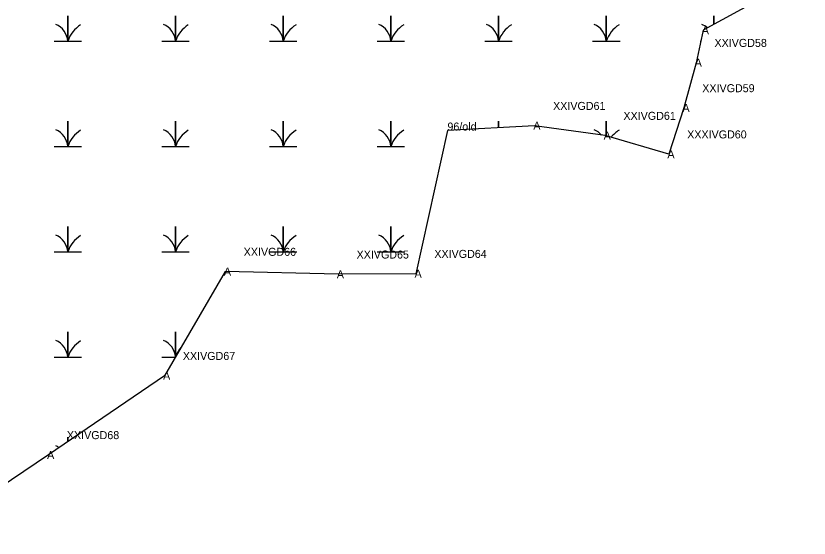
# Model space of a CAD drawing. Extents: x 2072529 to 2268796, y 436423 to 470406.
# Drawn here: x 2263987.2 to 2264482.6, y 442373.7 to 442700 of the extents above; entities that cross this region are included whole.
import ezdxf

# ---------------------------------------------------------------- set-up
doc = ezdxf.new("R2010")
doc.units = 0
for name, color, linetype in [('Exist Environmental Wetland Boundary Cogo Comment', 7, 'Continuous'), ('Exist Environmental Wetland Boundary Cogo Point CELL', 7, 'Continuous'), ('Old_Level_20', 7, 'Continuous')]:
    doc.layers.add(name, color=color, linetype=linetype)

msp = doc.modelspace()

# ---------------------------------------------------------------- linework, layer by layer
at = {"layer": 'Exist Environmental Wetland Boundary Cogo Point CELL'}
for points in [[(2264011.04, 442684.17), (2264019.64, 442684.17), (2264019.64, 442699.95), (2264019.64, 442684.17), (2264028.24, 442684.17)], [(2264078.29, 442684.17), (2264086.89, 442684.17), (2264086.89, 442699.95), (2264086.89, 442684.17), (2264095.49, 442684.17)], [(2264145.54, 442684.17), (2264154.14, 442684.17), (2264154.14, 442699.95), (2264154.14, 442684.17), (2264162.74, 442684.17)], [(2264212.79, 442684.17), (2264221.39, 442684.17), (2264221.39, 442699.95), (2264221.39, 442684.17), (2264229.99, 442684.17)], [(2264280.04, 442684.17), (2264288.64, 442684.17), (2264288.64, 442699.95), (2264288.64, 442684.17), (2264297.24, 442684.17)], [(2264347.29, 442684.17), (2264355.89, 442684.17), (2264355.89, 442699.95), (2264355.89, 442684.17), (2264364.49, 442684.17)], [(2264423.14, 442694.67), (2264423.14, 442699.95), (2264423.14, 442694.67)], [(2264414.54, 442684.17), (2264414.92, 442684.17)], [(2264011.04, 442618.37), (2264019.64, 442618.37), (2264019.64, 442634.15), (2264019.64, 442618.37), (2264028.24, 442618.37)], [(2264078.29, 442618.37), (2264086.89, 442618.37), (2264086.89, 442634.15), (2264086.89, 442618.37), (2264095.49, 442618.37)], [(2264145.54, 442618.37), (2264154.14, 442618.37), (2264154.14, 442634.15), (2264154.14, 442618.37), (2264162.74, 442618.37)], [(2264212.79, 442618.37), (2264221.39, 442618.37), (2264221.39, 442634.15), (2264221.39, 442618.37), (2264229.99, 442618.37)], [(2264288.64, 442630.11), (2264288.64, 442634.15), (2264288.64, 442630.11)], [(2264355.89, 442624.96), (2264355.89, 442634.15), (2264355.89, 442624.96)], [(2264011.04, 442552.57), (2264019.64, 442552.57), (2264019.64, 442568.35), (2264019.64, 442552.57), (2264028.24, 442552.57)], [(2264078.29, 442552.57), (2264086.89, 442552.57), (2264086.89, 442568.35), (2264086.89, 442552.57), (2264095.49, 442552.57)], [(2264145.54, 442552.57), (2264154.14, 442552.57), (2264154.14, 442568.35), (2264154.14, 442552.57), (2264162.74, 442552.57)], [(2264212.79, 442552.57), (2264221.39, 442552.57), (2264221.39, 442568.35), (2264221.39, 442552.57), (2264229.99, 442552.57)], [(2264011.04, 442486.77), (2264019.64, 442486.77), (2264019.64, 442502.55), (2264019.64, 442486.77), (2264028.24, 442486.77)], [(2264086.89, 442487.05), (2264086.89, 442502.55), (2264086.89, 442487.05)], [(2264078.29, 442486.77), (2264086.73, 442486.77)], [(2264019.64, 442434.01), (2264019.64, 442436.75), (2264019.64, 442434.01)]]:
    msp.add_lwpolyline(points, dxfattribs=at)
for centre, radius, start, end in [((2264007.37, 442683.28), 12.3, 4.1403, 67.535), ((2264037.88, 442678.11), 19.22, 122.1274, 161.6222), ((2264074.62, 442683.28), 12.3, 4.1403, 67.535), ((2264105.13, 442678.11), 19.22, 122.1274, 161.6222), ((2264141.87, 442683.28), 12.3, 4.1403, 67.535), ((2264172.38, 442678.11), 19.22, 122.1274, 161.6222), ((2264209.12, 442683.28), 12.3, 4.1403, 67.535), ((2264239.63, 442678.11), 19.22, 122.1274, 161.6222), ((2264276.37, 442683.28), 12.3, 4.1403, 67.535), ((2264306.88, 442678.11), 19.22, 122.1274, 161.6222), ((2264343.62, 442683.28), 12.3, 4.1403, 67.535), ((2264374.13, 442678.11), 19.22, 122.1274, 161.6222), ((2264410.87, 442683.28), 12.3, 48.155, 67.535), ((2264007.37, 442617.48), 12.3, 4.1403, 67.535), ((2264037.88, 442612.31), 19.22, 122.1274, 161.6222), ((2264074.62, 442617.48), 12.3, 4.1403, 67.535), ((2264105.13, 442612.31), 19.22, 122.1274, 161.6222), ((2264141.87, 442617.48), 12.3, 4.1403, 67.535), ((2264172.38, 442612.31), 19.22, 122.1274, 161.6222), ((2264209.12, 442617.48), 12.3, 4.1403, 67.535), ((2264239.63, 442612.31), 19.22, 122.1274, 161.6222), ((2264343.62, 442617.48), 12.3, 40.6322, 67.535), ((2264374.13, 442612.31), 19.22, 122.1274, 142.2597), ((2264007.37, 442551.68), 12.3, 4.1403, 67.535), ((2264037.88, 442546.51), 19.22, 122.1274, 161.6222), ((2264074.62, 442551.68), 12.3, 4.1403, 67.535), ((2264105.13, 442546.51), 19.22, 122.1274, 161.6222), ((2264141.87, 442551.68), 12.3, 4.1403, 67.535), ((2264172.38, 442546.51), 19.22, 122.1274, 161.6222), ((2264209.12, 442551.68), 12.3, 4.1403, 67.535), ((2264239.63, 442546.51), 19.22, 122.1274, 161.6222), ((2264007.37, 442485.88), 12.3, 4.1403, 67.535), ((2264037.88, 442480.71), 19.22, 122.1274, 161.6222), ((2264074.62, 442485.88), 12.3, 5.2892, 67.535), ((2264105.13, 442480.71), 19.22, 140.0421, 159.3697), ((2264007.37, 442420.08), 12.3, 56.2224, 67.535)]:
    msp.add_arc(centre, radius, start, end, dxfattribs=at)
at = {"layer": 'Old_Level_20'}
msp.add_line((2264256.71, 442628.32), (2264256.71, 442628.32), dxfattribs=at)
msp.add_line((2264256.71, 442628.32), (2264256.71, 442628.32), dxfattribs=at)
msp.add_lwpolyline([(2264482.6, 442710.08), (2264463.87, 442716.97), (2264416.41, 442690.98), (2264411.99, 442670.74), (2264404.35, 442642.44), (2264394.93, 442613.58), (2264355.12, 442625.18), (2264311.19, 442631.38), (2264256.71, 442628.32), (2264237.03, 442538.93), (2264188.47, 442538.55), (2264117.97, 442540.24), (2264079.97, 442475.21), (2264007.54, 442425.75), (2263930.27, 442373.75)], dxfattribs=at)

# ---------------------------------------------------------------- texts
at = {"layer": 'Exist Environmental Wetland Boundary Cogo Comment'}
for s, p in [('XXIVGD58 ', (2264423.5, 442680.58)), ('XXIVGD59 ', (2264415.85, 442652.28)), ('XXIVGD61 ', (2264322.7, 442641.22)), ('XXIVGD61 ', (2264366.63, 442635.03)), ('96/old', (2264256.71, 442628.32)), ('XXXIVGD60 ', (2264406.44, 442623.43)), ('XXIVGD66 ', (2264129.48, 442550.09)), ('XXIVGD65 ', (2264199.98, 442548.39)), ('XXIVGD64 ', (2264248.54, 442548.78)), ('XXIVGD67 ', (2264091.48, 442485.05)), ('XXIVGD68 ', (2264019.05, 442435.59))]:
    msp.add_text(s, height=5, dxfattribs=at).set_placement(p)
at = {"layer": 'Old_Level_20'}
for p in [(2264415.58, 442688.48), (2264411.15, 442668.24), (2264403.51, 442639.94), (2264310.36, 442628.88), (2264354.29, 442622.68), (2264394.1, 442611.08), (2264117.14, 442537.74), (2264187.64, 442536.05), (2264236.2, 442536.43), (2264079.14, 442472.71), (2264006.71, 442423.25)]:
    msp.add_text('A', height=5, dxfattribs=at).set_placement(p)

doc.saveas('drawing.dxf')
